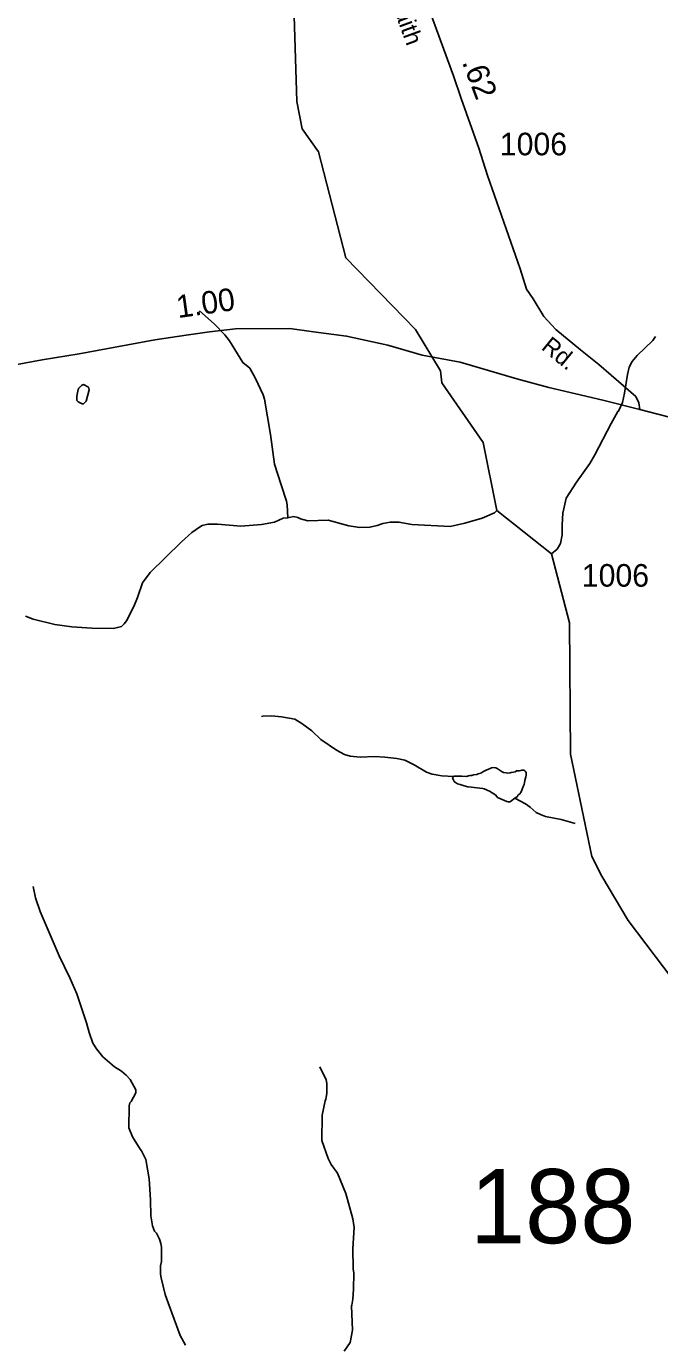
# Model space of a CAD drawing. Extents: x 1473865 to 1648260, y 639067 to 773536.
# Drawn here: x 1564537 to 1568040, y 652286 to 659571 of the extents above; entities that cross this region are included whole.
import ezdxf

# ---------------------------------------------------------------- set-up
doc = ezdxf.new("R2010")
doc.units = 0
for name, color, linetype in [('Exist Hydrographic Creek Single Shore', 7, 'Continuous'), ('Exist Hydrographic Misc Water Feature', 7, 'Continuous'), ('Exist Road Primary NC Attributed', 7, 'Continuous'), ('Exist Road Primary NC Service Mileage Hundredths English Label', 7, 'Continuous'), ('Exist Road Secondary Mileage Hundredths English Label', 7, 'Continuous'), ('Exist Road Secondary Structure Standard Bridge Number Label', 7, 'Continuous'), ('Exist Road Secondary Type 51 Attributed', 7, 'Continuous'), ('Exist Road Secondary Type 51 Label', 7, 'Continuous'), ('Exist Road Secondary Type 51 Number Label', 7, 'Continuous')]:
    doc.layers.add(name, color=color, linetype=linetype)

msp = doc.modelspace()

# ---------------------------------------------------------------- linework, layer by layer
at = {"layer": 'Exist Hydrographic Creek Single Shore'}
msp.add_lwpolyline([(1569340.6, 652244.8), (1569232.9, 652704.5), (1569078, 652993.9), (1569057.6, 653058.3), (1568947.9, 653152.4), (1568660.2, 653580.9), (1568427.3, 654117.3), (1568159.5, 654239.4), (1567865.5, 654626), (1567720.3, 654870.2), (1567664.3, 654979.6), (1567547.3, 655546.5), (1567541.3, 656272.1), (1567442, 656653.5), (1567138.3, 656892.4), (1567063.3, 657269.7), (1566835.4, 657599.3), (1566827.3, 657665.1), (1566689.4, 657894.4), (1566303.4, 658289.5), (1566153.4, 658876.8), (1566063.3, 659003.4), (1566032.4, 659154.9), (1566015.4, 659687.1)], dxfattribs=at)
at = {"layer": 'Exist Hydrographic Misc Water Feature'}
for points in [[(1565983.4, 656852.7), (1565980.3, 656923.9), (1565976.5, 656943.9), (1565945.5, 657034.3), (1565908.7, 657148.8), (1565886.6, 657313), (1565854.7, 657509.4), (1565847, 657533.5), (1565804.4, 657623.6), (1565773, 657680), (1565735, 657710.8), (1565660.2, 657831.7), (1565634.6, 657864), (1565575.2, 657924.7), (1565494, 657997.6)], [(1567442, 656653.5), (1567472.2, 656678.5), (1567490.5, 656710.3), (1567501.1, 656758.2), (1567499.6, 656814.2), (1567504.3, 656878.1), (1567523.3, 656961.9), (1567580.3, 657049.3), (1567653.4, 657152.4), (1567682, 657200.1), (1567771.9, 657375), (1567808.7, 657440.7), (1567812.7, 657442.6), (1567833.3, 657490.4), (1567845.9, 657542.2), (1567861, 657646.1), (1567871.4, 657685.9), (1567887.8, 657717.7), (1567916.2, 657749.4), (1568001.1, 657832.5), (1568017.4, 657856.2)], [(1564845.8, 657482.4), (1564852.1, 657483.1), (1564868.2, 657496.9), (1564884.9, 657560.7), (1564881.1, 657574.8), (1564853.2, 657589.1), (1564841.1, 657585.2), (1564827, 657569.4), (1564822.9, 657561.4), (1564816.5, 657525.5), (1564816.2, 657501.5), (1564824.1, 657493.4), (1564845.8, 657482.4)], [(1567138.3, 656892.4), (1567126.2, 656880.6), (1567057.8, 656851.3), (1566961.6, 656822.5), (1566881.3, 656805.4), (1566669.4, 656815.9), (1566597.5, 656828.7), (1566549.4, 656829.2), (1566509.3, 656821.7), (1566477.2, 656810.1), (1566437.1, 656800.5), (1566381.1, 656799.2), (1566321.1, 656807.9), (1566205.4, 656838.8), (1566093.4, 656836.6), (1566053.5, 656847), (1566037.5, 656855.2), (1566013.6, 656859.5), (1565983.4, 656852.7)], [(1565983.4, 656852.7), (1565957.4, 656850.2), (1565909.2, 656828.7), (1565837.1, 656815.6), (1565723.4, 656806.9), (1565593.8, 656818.4), (1565541, 656817), (1565508.9, 656809.4), (1565500.8, 656805.5), (1565452.4, 656772), (1565395.8, 656720.7), (1565306.8, 656633.7), (1565222.3, 656549.6), (1565179.5, 656493.7), (1565152.3, 656411.5), (1565131.8, 656361.7), (1565090.9, 656282.2), (1565078.7, 656266.3), (1565062.5, 656252.5), (1565018.4, 656241), (1564898.3, 656242.4), (1564788.3, 656249.7), (1564694.5, 656262.8), (1564574.8, 656292.2), (1564532.9, 656308.7)], [(1566898.5, 655421.8), (1566834, 655425.8), (1566782.1, 655434.4), (1566750.3, 655446.8), (1566682.6, 655487.6), (1566630.9, 655512.2), (1566585.8, 655521.9), (1566519.1, 655529.5), (1566463.1, 655532.1), (1566383, 655529.1), (1566327, 655533.7), (1566297.1, 655544.1), (1566251.4, 655568.6), (1566166.4, 655627.2), (1566116.5, 655674.2), (1566060.9, 655714.8), (1566021.2, 655739.3), (1565947.3, 655752.2), (1565893.4, 655756.8), (1565845.3, 655755.3), (1565837.3, 655753.4)], [(1567238.1, 655301.6), (1567214, 655284.4), (1567210.7, 655282.5), (1567201, 655281.4), (1567193.9, 655283.4), (1567143.3, 655306.6), (1567133.7, 655319.7), (1567113.8, 655331.5), (1567099.2, 655340.2), (1567069.6, 655354), (1567061.2, 655355.5), (1567045.1, 655357.6), (1566998.7, 655362.8), (1566978.7, 655364.9), (1566957.5, 655370.4), (1566936.4, 655377.1), (1566921.5, 655382.4), (1566910, 655389.1), (1566902.9, 655395), (1566898.5, 655402.1), (1566896.1, 655411.2), (1566894.8, 655415.7), (1566898.5, 655421.8)], [(1566898.5, 655421.8), (1566905.3, 655424), (1566945.9, 655423.5), (1566971.7, 655422.4), (1566981.5, 655425.6), (1566989.3, 655427.4), (1567000.2, 655428.5), (1567009.3, 655431.7), (1567028.6, 655433.3), (1567035.8, 655436.4), (1567050.1, 655441.4), (1567062.4, 655447.7), (1567072.8, 655453.4), (1567083.2, 655458.4), (1567089.6, 655460.9), (1567105.9, 655468.4), (1567110.4, 655470.3), (1567120.8, 655472.8), (1567134.3, 655470.7), (1567141.4, 655467.3), (1567147.1, 655462.1), (1567156.7, 655456.2), (1567168.9, 655448.9), (1567176.6, 655444.3), (1567190.7, 655442.2), (1567199.1, 655440.8), (1567212.7, 655441.9), (1567219.2, 655444.4), (1567232.1, 655446.8), (1567239.9, 655448.6), (1567247, 655453.7), (1567256, 655453.5), (1567263.2, 655453.5), (1567271, 655456), (1567276.7, 655457.8), (1567290.3, 655456.4), (1567295.4, 655451.8), (1567301.1, 655445.2), (1567301.6, 655429.1), (1567298.9, 655420.1), (1567293.5, 655399.5), (1567289.4, 655378.3), (1567284.7, 655367.4), (1567279.3, 655351.9), (1567276.6, 655346.2), (1567271.4, 655334), (1567266.8, 655327), (1567255.7, 655318.1), (1567253.7, 655311), (1567247.1, 655307.2), (1567238.1, 655301.6)], [(1567571.6, 655162), (1567495.6, 655184.1), (1567407.8, 655201.1), (1567379.9, 655211.4), (1567356, 655223.7), (1567324.3, 655252.1), (1567298.5, 655270.4), (1567238.1, 655301.6)], [(1565416.6, 652278.1), (1565387.2, 652330.4), (1565321.2, 652511.2), (1565305.3, 652557), (1565282.7, 652649.7), (1565278.9, 652669.7), (1565279.4, 652715.7), (1565283.7, 652739.6), (1565284.6, 652819.7), (1565280.8, 652839.7), (1565273.1, 652863.8), (1565257.4, 652895.9), (1565245.6, 652908.1), (1565233.9, 652938.2), (1565225.6, 652991.9), (1565223.5, 653080.4), (1565216.7, 653196.4), (1565197.9, 653304.7), (1565174.4, 653352.9), (1565166.6, 653361), (1565123.3, 653429.6), (1565103.3, 653480.1), (1565105.1, 653601.8), (1565109.3, 653617.7), (1565117.4, 653625.7), (1565141.9, 653673.4), (1565142.1, 653689.4), (1565110.8, 653745.7), (1565089, 653770), (1565063.3, 653792.3), (1565023.5, 653816.8), (1564960.1, 653871.5), (1564924.6, 653915.9), (1564904.9, 653948.2), (1564883.6, 654006.4), (1564870.1, 654060.6), (1564815.9, 654221.2), (1564776.8, 654309.7), (1564718.2, 654430.4), (1564612.9, 654675.6), (1564587.7, 654751.9), (1564574.4, 654814.1)], [(1566294.6, 652243.8), (1566327.1, 652291.4), (1566340.7, 652360.4), (1566334.4, 652494.7), (1566337.4, 652499.4), (1566341.8, 652531.3), (1566346.4, 652587.3), (1566347.3, 652675.2), (1566343.7, 652699.3), (1566342.9, 652811.3), (1566350.2, 652927.3), (1566342.7, 652975.3), (1566304.3, 653115.8), (1566257.5, 653228.3), (1566222, 653276.8), (1566206.4, 653309), (1566171.4, 653409.4), (1566173, 653549.3), (1566189.9, 653629.1), (1566194, 653637.1), (1566198.4, 653669.1), (1566199, 653725.1), (1566195.2, 653745.1), (1566159.9, 653817.5)]]:
    msp.add_lwpolyline(points, dxfattribs=at)
at = {"layer": 'Exist Road Primary NC Attributed'}
for points in [[(1563159.4, 657562.9), (1563277.3, 657545.5), (1563441.2, 657535.2), (1563597.5, 657545.2), (1563749.8, 657565.1), (1563938.4, 657602.7), (1564136.7, 657632.2), (1564343.5, 657675.6), (1564624.2, 657726), (1564828.6, 657759.3), (1565247.8, 657837.8), (1565420.2, 657863.6), (1565550.4, 657881.9), (1565692.8, 657898.1), (1565994.8, 657900), (1566124.6, 657880.4), (1566308.5, 657858), (1566535.9, 657807), (1566725.3, 657752.6), (1566936.4, 657713.8), (1567249.9, 657621.5), (1567427.2, 657573.3), (1567724.6, 657503.3), (1567930.6, 657451.1)], [(1567930.6, 657451.1), (1568186.9, 657385.1)]]:
    msp.add_lwpolyline(points, dxfattribs=at)
at = {"layer": 'Exist Road Secondary Type 51 Attributed'}
msp.add_lwpolyline([(1566529.6, 660291.6), (1566635.6, 660017.5), (1566705, 659822), (1566785.3, 659608.2), (1566898.6, 659296.7), (1566942.4, 659170.6), (1567039.8, 658896.8), (1567088, 658746.1), (1567268.1, 658229), (1567303, 658117.2), (1567340.2, 658063.6), (1567398.5, 657965.7), (1567466, 657893.5), (1567601, 657781.6), (1567703.5, 657700), (1567907.3, 657524), (1567924.8, 657489), (1567930.6, 657451.1)], dxfattribs=at)

# ---------------------------------------------------------------- texts
at = {"layer": 'Exist Road Primary NC Service Mileage Hundredths English Label'}
msp.add_text('1.00', height=125, rotation=8.03288, dxfattribs=at).set_placement((1565375.3, 657956.8))
at = {"layer": 'Exist Road Secondary Mileage Hundredths English Label'}
msp.add_text('.62', height=125, rotation=290.76825, dxfattribs=at).set_placement((1566945.2, 659372.9))
at = {"layer": 'Exist Road Secondary Structure Standard Bridge Number Label'}
msp.add_text('188', height=410.1, dxfattribs=at).set_placement((1566990.6, 652841.1))
at = {"layer": 'Exist Road Secondary Type 51 Label'}
for s, rotation, p in [('Faith', 290.02984, (1566545.7, 659722.7)), ('Rd.', 320.63641, (1567379.4, 657788.4))]:
    msp.add_text(s, height=95, rotation=rotation, dxfattribs=at).set_placement(p)
at = {"layer": 'Exist Road Secondary Type 51 Number Label'}
for p in [(1567155.7, 658857.3), (1567609.2, 656471.9)]:
    msp.add_text('1006', height=125, dxfattribs=at).set_placement(p)

doc.saveas('drawing.dxf')
